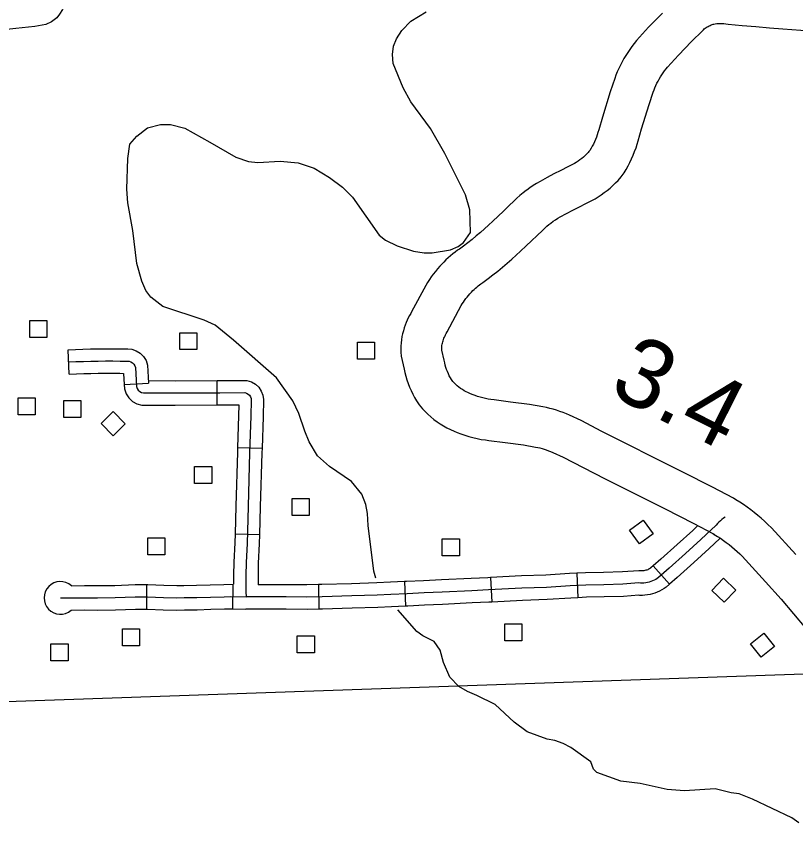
# Model space of a CAD drawing. Extents: x -19 to 366, y -4 to 359.
# Drawn here: x 132.483 to 133.386, y 200.922 to 201.873 of the extents above; entities that cross this region are included whole.
import ezdxf

# ---------------------------------------------------------------- set-up
doc = ezdxf.new("R2010")
doc.units = 0
for name, color, linetype in [('21', 7, 'Continuous'), ('R_Axis Annot', 7, 'Continuous'), ('R_Contour Annot', 7, 'Continuous'), ('R_ROW Annot', 7, 'Continuous'), ('R_Temp Easement', 7, 'Continuous'), ('Sheet Fence', 7, 'Continuous'), ('T_Indications', 7, 'Continuous'), ('T_Vehicle Path Lt Minor', 7, 'Continuous')]:
    doc.layers.add(name, color=color, linetype=linetype)

msp = doc.modelspace()

# ---------------------------------------------------------------- linework, layer by layer
at = {"layer": '21'}
for points in [[(132.49836, 201.50095), (132.49836, 201.52066), (132.51813, 201.52066), (132.51814, 201.50095)], [(132.67226, 201.48679), (132.67226, 201.5065), (132.69203, 201.5065), (132.69203, 201.48679)], [(132.87844, 201.47583), (132.87844, 201.49554), (132.89821, 201.49554), (132.89821, 201.47583)], [(132.48502, 201.4113), (132.48502, 201.43102), (132.5048, 201.43102), (132.5048, 201.41131)], [(132.53809, 201.40803), (132.53809, 201.42774), (132.55786, 201.42774), (132.55786, 201.40803)], [(132.60906, 201.40097), (132.59511, 201.38704), (132.58114, 201.40102), (132.59508, 201.41496)], [(132.68961, 201.33143), (132.68961, 201.35114), (132.70938, 201.35114), (132.70938, 201.33143)], [(132.80245, 201.29443), (132.80245, 201.31415), (132.82222, 201.31415), (132.82222, 201.29443)], [(133.22113, 201.2733), (133.20527, 201.26159), (133.19353, 201.27749), (133.20938, 201.2892)], [(132.63541, 201.2488), (132.63541, 201.26852), (132.65518, 201.26852), (132.65518, 201.2488)], [(132.97668, 201.24788), (132.97668, 201.2676), (132.99645, 201.2676), (132.99645, 201.24788)], [(133.28898, 201.20758), (133.30265, 201.22179), (133.3169, 201.20808), (133.30323, 201.19387)], [(132.60583, 201.14325), (132.60583, 201.16296), (132.6256, 201.16296), (132.62561, 201.14325)], [(133.04916, 201.14922), (133.04916, 201.16893), (133.06894, 201.16893), (133.06894, 201.14922)], [(132.80856, 201.13518), (132.80856, 201.15489), (132.82833, 201.15489), (132.82833, 201.13518)], [(133.36159, 201.14244), (133.34611, 201.13024), (133.33387, 201.14578), (133.34936, 201.15797)], [(132.52305, 201.12611), (132.52305, 201.14583), (132.54282, 201.14583), (132.54282, 201.12611)]]:
    msp.add_lwpolyline(points, close=True, dxfattribs=at)
at = {"layer": 'R_Axis Annot'}
msp.add_lwpolyline([(133.44032, 201.112), (132.4715, 201.07857)], dxfattribs=at)
at = {"layer": 'R_Contour Annot'}
for p, q in [((133.07445, 201.67173), (133.07384, 201.67127)), ((133.292, 201.27259), (133.2919, 201.27265))]:
    msp.add_line(p, q, dxfattribs=at)
for points in [[(133.23176, 201.87706), (133.21584, 201.86062), (133.20187, 201.84522), (133.19905, 201.84179), (133.19648, 201.83847), (133.19393, 201.83499), (133.19152, 201.83142), (133.18929, 201.82791), (133.18708, 201.82424), (133.18499, 201.82044), (133.18304, 201.81665), (133.18126, 201.81288), (133.17953, 201.809), (133.17789, 201.80494), (133.17649, 201.80108), (133.17123, 201.78593), (133.16224, 201.75648), (133.15805, 201.74189), (133.15712, 201.73856), (133.15626, 201.73578), (133.15533, 201.73318), (133.15425, 201.73049), (133.1531, 201.72785), (133.15184, 201.72527), (133.15049, 201.72269), (133.14911, 201.72028), (133.14756, 201.71782), (133.14662, 201.71641), (133.14575, 201.71544), (133.14395, 201.71359), (133.1421, 201.71181), (133.14019, 201.7101), (133.1382, 201.70844), (133.13615, 201.70686), (133.13408, 201.70537), (133.13195, 201.70396), (133.12974, 201.70261), (133.12752, 201.70135), (133.12523, 201.70018), (133.12222, 201.69875), (133.11408, 201.69465), (133.10609, 201.69054), (133.09817, 201.68634), (133.09008, 201.68195), (133.08598, 201.67955), (133.08198, 201.67702), (133.07801, 201.67434), (133.07445, 201.67173)], [(133.10243, 201.63353), (133.10526, 201.63561), (133.10788, 201.63738), (133.11058, 201.63908), (133.11332, 201.64069), (133.12056, 201.64462), (133.12803, 201.64858), (133.13557, 201.65246), (133.14298, 201.65619), (133.14617, 201.6577), (133.15, 201.65967), (133.15374, 201.66178), (133.15739, 201.66401), (133.16097, 201.66639), (133.16446, 201.6689), (133.16784, 201.67151), (133.17111, 201.67423), (133.17432, 201.6771), (133.1774, 201.68007), (133.18038, 201.68314), (133.18409, 201.68727), (133.18727, 201.69203), (133.1897, 201.69589), (133.19201, 201.69992), (133.19411, 201.70391), (133.19611, 201.70803), (133.19793, 201.7122), (133.19962, 201.71642), (133.20119, 201.72082), (133.20253, 201.72513), (133.2036, 201.72895), (133.20765, 201.74304), (133.21625, 201.77125), (133.22111, 201.78523), (133.22211, 201.788), (133.22312, 201.7905), (133.22428, 201.7931), (133.22552, 201.79571), (133.22679, 201.79821), (133.22811, 201.80059), (133.22956, 201.803), (133.23113, 201.80546), (133.23267, 201.80774), (133.2343, 201.80998), (133.23606, 201.81225), (133.23772, 201.81427), (133.25039, 201.82823), (133.26561, 201.84395), (133.2781, 201.85659), (133.2793, 201.85776), (133.28031, 201.85865), (133.2814, 201.85953), (133.28245, 201.8603), (133.28351, 201.861), (133.28469, 201.86169), (133.28587, 201.86232), (133.28702, 201.86286), (133.28829, 201.86338), (133.28952, 201.86382), (133.29077, 201.8642), (133.29156, 201.8644), (133.29298, 201.86462), (133.29499, 201.86485), (133.29703, 201.865), (133.29907, 201.86507), (133.30109, 201.86505), (133.30312, 201.86495), (133.30517, 201.86476), (133.30813, 201.86437), (133.32425, 201.86286), (133.34, 201.86147), (133.35576, 201.86015), (133.37144, 201.85892), (133.40254, 201.85641)], [(133.07384, 201.67127), (133.07039, 201.66857), (133.06671, 201.66547), (133.06319, 201.66228), (133.06012, 201.65932), (133.05393, 201.65342), (133.0477, 201.64754), (133.04146, 201.6417), (133.03504, 201.63578), (133.03021, 201.63123), (133.02554, 201.62697), (133.02081, 201.62279), (133.016, 201.61869), (133.01113, 201.61467), (133.00617, 201.61072), (133.00117, 201.60686), (132.99648, 201.60335), (132.99441, 201.60198), (132.9915, 201.59991), (132.98868, 201.59775), (132.98599, 201.59554), (132.98332, 201.59322), (132.98077, 201.59083), (132.97828, 201.58837), (132.97611, 201.58607), (132.97367, 201.58348), (132.97109, 201.58056), (132.9686, 201.57757), (132.96616, 201.57444), (132.96389, 201.57132), (132.96164, 201.56808), (132.95955, 201.56477), (132.95744, 201.56128), (132.9411, 201.53055), (132.94005, 201.52875), (132.93868, 201.52625), (132.93727, 201.52352), (132.93604, 201.52084), (132.93485, 201.51815), (132.93376, 201.51537), (132.93262, 201.51225), (132.93153, 201.50876), (132.93065, 201.50534), (132.92991, 201.50189), (132.92932, 201.49832), (132.9289, 201.49462), (132.92869, 201.49103), (132.92863, 201.48754), (132.92874, 201.48395), (132.92911, 201.47922), (132.93251, 201.46425), (132.93333, 201.46045), (132.93444, 201.45616), (132.9357, 201.4519), (132.93716, 201.44762), (132.93877, 201.44345), (132.94051, 201.43941), (132.94244, 201.43536), (132.94454, 201.43138), (132.94677, 201.42753), (132.94986, 201.42263), (132.95366, 201.41824), (132.95679, 201.41494), (132.96003, 201.41181), (132.96341, 201.40881), (132.96691, 201.40598), (132.97052, 201.40328), (132.9743, 201.40074), (132.9781, 201.39839), (132.98204, 201.39619), (132.98611, 201.39415), (132.99023, 201.3923), (132.99398, 201.39081), (132.99816, 201.38917), (133.00278, 201.38754), (133.00746, 201.3861), (133.01215, 201.38482), (133.01693, 201.38372), (133.02174, 201.38279), (133.02657, 201.38204), (133.03074, 201.38155), (133.04949, 201.37897), (133.07063, 201.37633), (133.08465, 201.37388), (133.08726, 201.37337), (133.08975, 201.37279), (133.09228, 201.37211), (133.09477, 201.37137), (133.09719, 201.37056), (133.09961, 201.36967), (133.10202, 201.36869), (133.10462, 201.36754), (133.11689, 201.36197), (133.14002, 201.34998), (133.1656, 201.33688), (133.2042, 201.31768), (133.23412, 201.30242), (133.26834, 201.28527), (133.2904, 201.27359), (133.292, 201.27259)], [(133.31708, 201.31275), (133.31405, 201.31465), (133.29003, 201.32737), (133.25548, 201.34468), (133.2255, 201.35997), (133.18693, 201.37915), (133.1617, 201.39207), (133.13758, 201.40457), (133.12401, 201.41074), (133.12051, 201.41228), (133.11674, 201.41382), (133.11293, 201.41523), (133.10903, 201.41653), (133.10511, 201.4177), (133.1012, 201.41874), (133.09725, 201.41966), (133.09333, 201.42044), (133.07764, 201.42317), (133.05566, 201.42592), (133.03673, 201.42852), (133.03296, 201.42897), (133.02984, 201.42945), (133.02674, 201.43005), (133.0237, 201.43075), (133.02065, 201.43158), (133.01763, 201.43251), (133.01469, 201.43355), (133.0114, 201.43484), (133.00867, 201.43593), (133.0064, 201.43694), (133.00422, 201.43803), (133.00209, 201.43923), (132.99996, 201.44054), (132.99793, 201.44191), (132.99597, 201.44337), (132.99404, 201.44494), (132.9922, 201.44656), (132.99042, 201.44828), (132.98876, 201.45004), (132.98799, 201.45092), (132.9873, 201.45201), (132.98598, 201.4543), (132.98477, 201.45659), (132.98366, 201.45893), (132.9826, 201.4614), (132.98165, 201.46384), (132.98083, 201.46625), (132.98008, 201.46879), (132.97942, 201.47135), (132.97875, 201.47447), (132.97604, 201.48636), (132.97603, 201.48651), (132.97599, 201.48783), (132.97602, 201.48926), (132.97609, 201.49057), (132.97623, 201.49177), (132.97644, 201.49307), (132.97674, 201.49446), (132.97709, 201.49582), (132.97747, 201.49704), (132.97803, 201.49857), (132.97857, 201.49995), (132.9792, 201.50137), (132.97984, 201.50275), (132.98049, 201.50401), (132.98127, 201.50544), (132.98247, 201.50751), (132.99864, 201.53791), (132.99982, 201.53987), (133.00112, 201.54192), (133.00251, 201.54392), (133.00397, 201.54593), (133.00545, 201.54782), (133.00703, 201.54972), (133.00866, 201.55156), (133.01058, 201.55361), (133.01218, 201.5553), (133.0136, 201.55671), (133.01505, 201.55807), (133.01654, 201.55937), (133.0181, 201.56064), (133.01964, 201.56182), (133.02123, 201.56295), (133.02375, 201.56463), (133.02981, 201.56915), (133.03541, 201.57348), (133.04095, 201.5779), (133.04643, 201.58242), (133.05184, 201.58703), (133.05716, 201.59172), (133.0624, 201.5965), (133.06734, 201.60115), (133.07369, 201.60702), (133.08012, 201.61303), (133.08651, 201.61906), (133.09289, 201.62514), (133.09553, 201.62769), (133.09787, 201.62981), (133.10024, 201.63181), (133.10243, 201.63353)], [(133.38649, 201.24942), (133.35814, 201.28032), (133.35412, 201.28422), (133.3503, 201.28779), (133.34636, 201.29126), (133.34237, 201.29463), (133.33834, 201.29787), (133.33423, 201.30106), (133.33, 201.30415), (133.32574, 201.30713), (133.32138, 201.31004), (133.31708, 201.31275)], [(133.2919, 201.27265), (133.29562, 201.27031), (133.29903, 201.26803), (133.30242, 201.26566), (133.30575, 201.26322), (133.30901, 201.2607), (133.31226, 201.25809), (133.31541, 201.25542), (133.31849, 201.25271), (133.32148, 201.24992), (133.32416, 201.24732), (133.35134, 201.2177), (133.36929, 201.19746), (133.39791, 201.16349)]]:
    msp.add_lwpolyline(points, dxfattribs=at)
at = {"layer": 'R_ROW Annot'}
for p, q in [((132.54414, 201.45838), (132.54293, 201.48676)), ((132.60792, 201.44637), (132.63628, 201.44796)), ((132.71566, 201.42267), (132.71551, 201.45108)), ((132.73929, 201.3733), (132.76768, 201.37239)), ((132.73638, 201.27328), (132.76478, 201.2725)), ((133.22121, 201.23615), (133.2399, 201.21475)), ((133.03254, 201.22255), (133.034, 201.19418)), ((133.13247, 201.22753), (133.13381, 201.19916)), ((132.63398, 201.18594), (132.63407, 201.21435)), ((132.7338, 201.18626), (132.73418, 201.21466)), ((132.83321, 201.2143), (132.83368, 201.1859)), ((132.93281, 201.21779), (132.93395, 201.1894))]:
    msp.add_line(p, q, dxfattribs=at)
for points in [[(132.54293, 201.48676), (132.55151, 201.48713), (132.56014, 201.48742), (132.56878, 201.48765), (132.5774, 201.4878), (132.58604, 201.48788), (132.59466, 201.48789), (132.60327, 201.48782), (132.61233, 201.48767), (132.61664, 201.48729), (132.62179, 201.48559), (132.62646, 201.48275), (132.63036, 201.4789), (132.63325, 201.47428), (132.63511, 201.46884), (132.63628, 201.44796)], [(132.54354, 201.47257), (132.55205, 201.47293), (132.56057, 201.47323), (132.56909, 201.47345), (132.57759, 201.4736), (132.58611, 201.47367), (132.59462, 201.47368), (132.6031, 201.47362), (132.61158, 201.47348), (132.61374, 201.47329), (132.6158, 201.47261), (132.61766, 201.47148), (132.6192, 201.46996), (132.62034, 201.46813), (132.62104, 201.46609), (132.62227, 201.44413), (132.62305, 201.44192), (132.62431, 201.43996), (132.626, 201.43838), (132.62799, 201.43725), (132.63022, 201.43665), (132.66716, 201.43662), (132.71869, 201.43689), (132.74778, 201.43701), (132.74974, 201.43636), (132.75152, 201.43531), (132.75303, 201.43389), (132.7542, 201.43216), (132.75497, 201.43023), (132.75529, 201.42818), (132.75466, 201.40954), (132.75332, 201.36764), (132.75146, 201.30498), (132.75029, 201.26219), (132.74921, 201.23984), (132.74885, 201.22499), (132.74889, 201.21893), (132.74899, 201.2059), (132.74912, 201.20026)], [(132.54414, 201.45838), (132.5526, 201.45874), (132.561, 201.45903), (132.5694, 201.45924), (132.57778, 201.45939), (132.58619, 201.45947), (132.59457, 201.45948), (132.60293, 201.45941), (132.60719, 201.45934), (132.60792, 201.44637)], [(132.63612, 201.45085), (132.66713, 201.45082), (132.71551, 201.45108)], [(132.71551, 201.45108), (132.71863, 201.45109), (132.75002, 201.45122), (132.75564, 201.44938), (132.76011, 201.44673), (132.76391, 201.44315), (132.76683, 201.43885), (132.76875, 201.43401), (132.76953, 201.42905), (132.76886, 201.40907), (132.76768, 201.37239)], [(132.60792, 201.44637), (132.6082, 201.44133), (132.6102, 201.43562), (132.61332, 201.43081), (132.61751, 201.42686), (132.62256, 201.424), (132.62832, 201.42244), (132.6672, 201.42242), (132.71566, 201.42267)], [(132.71566, 201.42267), (132.71876, 201.42269), (132.7409, 201.42278), (132.74047, 201.41), (132.73929, 201.3733)], [(132.73929, 201.3733), (132.73912, 201.36808), (132.73726, 201.30538), (132.73638, 201.27328)], [(132.76768, 201.37239), (132.76752, 201.36721), (132.76566, 201.30457), (132.76478, 201.2725)], [(133.30454, 201.29267), (133.30266, 201.29128), (133.30083, 201.28981), (133.29906, 201.28828), (133.29733, 201.28669), (133.29567, 201.28503), (133.29409, 201.28332), (133.27652, 201.26674), (133.25851, 201.25047), (133.23951, 201.23327), (133.22737, 201.22267), (133.22572, 201.22148), (133.22398, 201.2204), (133.22219, 201.21942), (133.22032, 201.21857), (133.21842, 201.21783), (133.21647, 201.21722), (133.2145, 201.21673), (133.21247, 201.21637), (133.21044, 201.21614), (133.20841, 201.21604), (133.20637, 201.21607), (133.20433, 201.21623), (133.18606, 201.21492), (133.16384, 201.21425), (133.14313, 201.21382), (133.12478, 201.21295), (133.09743, 201.21118), (133.06903, 201.2102), (133.03006, 201.2082), (133.01076, 201.20728), (132.97633, 201.20564), (132.95547, 201.20471), (132.93589, 201.2037), (132.91705, 201.20294), (132.9013, 201.20218), (132.87187, 201.20116), (132.83732, 201.20016), (132.8198, 201.19987), (132.79578, 201.20005), (132.76371, 201.20003), (132.74912, 201.20026)], [(133.27259, 201.28257), (133.26688, 201.27718), (133.24898, 201.261), (133.23007, 201.24389), (133.22121, 201.23615)], [(132.73638, 201.27328), (132.73609, 201.26273), (132.73501, 201.24035), (132.73464, 201.22512), (132.73471, 201.21475)], [(132.76478, 201.2725), (132.76448, 201.26165), (132.7634, 201.23932), (132.76305, 201.22487), (132.76312, 201.21424)], [(133.29845, 201.26791), (133.28615, 201.25631), (133.26804, 201.23993), (133.24895, 201.22266), (133.2399, 201.21475)], [(133.22121, 201.23615), (133.21852, 201.2338), (133.21781, 201.23328), (133.21684, 201.23269), (133.21584, 201.23214), (133.21479, 201.23166), (133.21372, 201.23124), (133.21264, 201.23091), (133.21156, 201.23064), (133.21042, 201.23044), (133.20928, 201.23031), (133.20816, 201.23025), (133.20702, 201.23027), (133.20437, 201.23047), (133.18534, 201.22911), (133.16348, 201.22845), (133.14265, 201.22802), (133.13247, 201.22753)], [(133.03254, 201.22255), (133.02936, 201.22239), (133.01009, 201.22147), (132.97567, 201.21983), (132.95478, 201.2189), (132.93523, 201.21789), (132.93281, 201.21779)], [(133.13247, 201.22753), (133.12398, 201.22713), (133.09672, 201.22537), (133.06843, 201.22439), (133.03254, 201.22255)], [(132.54672, 201.21304), (132.56202, 201.21334), (132.57709, 201.21318), (132.5969, 201.21345), (132.62048, 201.21439), (132.63407, 201.21435)], [(132.63407, 201.21435), (132.63534, 201.21435), (132.65385, 201.21366), (132.66876, 201.21328), (132.67724, 201.21344), (132.69189, 201.21365), (132.70741, 201.21412), (132.72359, 201.21455), (132.73471, 201.21475)], [(132.83321, 201.2143), (132.81974, 201.21408), (132.79583, 201.21426), (132.76312, 201.21424)], [(132.93281, 201.21779), (132.91643, 201.21713), (132.90071, 201.21637), (132.87142, 201.21535), (132.837, 201.21436), (132.83321, 201.2143)], [(133.2399, 201.21475), (133.23622, 201.21154), (133.23364, 201.20968), (133.23112, 201.20811), (133.22854, 201.20671), (133.22585, 201.20548), (133.22312, 201.20442), (133.2203, 201.20354), (133.21744, 201.20283), (133.21453, 201.20231), (133.2116, 201.20198), (133.20866, 201.20183), (133.20573, 201.20187), (133.20429, 201.20198), (133.18678, 201.20073), (133.1642, 201.20005), (133.14361, 201.19962), (133.13381, 201.19916)], [(132.53405, 201.19895), (132.54324, 201.19885), (132.55271, 201.19895), (132.56209, 201.19913), (132.57711, 201.19897), (132.59728, 201.19925), (132.62075, 201.20019), (132.63505, 201.20014), (132.65341, 201.19946), (132.66872, 201.19907), (132.67748, 201.19924), (132.6922, 201.19945), (132.70782, 201.19992), (132.72391, 201.20035), (132.73163, 201.20049), (132.74912, 201.20026)], [(133.034, 201.19418), (133.03076, 201.19402), (133.01144, 201.19309), (132.97698, 201.19145), (132.95615, 201.19052), (132.93654, 201.18951), (132.93395, 201.1894)], [(133.13381, 201.19916), (133.12557, 201.19877), (133.09813, 201.19699), (133.06964, 201.19601), (133.034, 201.19418)], [(132.54642, 201.18461), (132.56215, 201.18493), (132.57713, 201.18476), (132.59766, 201.18505), (132.62101, 201.18598), (132.63398, 201.18594)], [(132.63398, 201.18594), (132.63477, 201.18594), (132.65296, 201.18527), (132.66867, 201.18486), (132.67771, 201.18504), (132.69252, 201.18525), (132.70823, 201.18572), (132.72423, 201.18615), (132.73166, 201.18628), (132.7338, 201.18626)], [(132.7338, 201.18626), (132.74893, 201.18606)], [(132.83368, 201.1859), (132.81987, 201.18567), (132.79573, 201.18585), (132.76361, 201.18583), (132.7489, 201.18606)], [(132.93395, 201.1894), (132.91768, 201.18875), (132.90189, 201.18799), (132.87232, 201.18696), (132.83764, 201.18596), (132.83368, 201.1859)]]:
    msp.add_lwpolyline(points, dxfattribs=at)
msp.add_arc((132.53405, 201.19895), 0.01894, 48.0262, 310.78351, dxfattribs=at)
at = {"layer": 'R_Temp Easement'}
for points in [[(132.61221, 201.70859), (132.61462, 201.72494), (132.62242, 201.73453), (132.63476, 201.74419), (132.64985, 201.74781), (132.66158, 201.74798), (132.6783, 201.74366), (132.70732, 201.72738), (132.73749, 201.70997), (132.75195, 201.70486), (132.76294, 201.70388), (132.78866, 201.70538), (132.80951, 201.7034), (132.82815, 201.69721), (132.84573, 201.68645), (132.86104, 201.67529), (132.87257, 201.66369), (132.90352, 201.61974), (132.91081, 201.61377), (132.92453, 201.60713), (132.94318, 201.60095), (132.95569, 201.59923), (132.96478, 201.59897), (132.9863, 201.60269), (132.99495, 201.60661), (133.00132, 201.61087), (133.00946, 201.62274), (133.00869, 201.64891), (133.0035, 201.66629), (132.97968, 201.71413), (132.96296, 201.74311), (132.94015, 201.77428), (132.9312, 201.79046), (132.91979, 201.81876), (132.91888, 201.82899), (132.92024, 201.83887), (132.92352, 201.84726), (132.92981, 201.85684), (132.94024, 201.8676), (132.95787, 201.87847)], [(132.89966, 201.22171), (132.89735, 201.23003), (132.89087, 201.28306), (132.8899, 201.2967), (132.88785, 201.30729), (132.8835, 201.31937), (132.87154, 201.334), (132.84591, 201.35147), (132.8321, 201.3638), (132.82239, 201.37997), (132.81728, 201.39242), (132.81053, 201.41281), (132.80349, 201.42751), (132.78454, 201.45418), (132.73467, 201.49786), (132.71321, 201.51501), (132.70062, 201.5209), (132.65269, 201.53692), (132.63889, 201.54773), (132.6331, 201.55524), (132.62839, 201.56617), (132.6224, 201.58657), (132.61803, 201.62483), (132.61224, 201.657), (132.61087, 201.67291), (132.61221, 201.70859)], [(133.39011, 200.93801), (133.38169, 200.94397), (133.33631, 200.96571), (133.3207, 200.97156), (133.3116, 200.97295), (133.29298, 200.97762), (133.25743, 200.97522), (133.23735, 200.97684), (133.2062, 200.98361), (133.18345, 200.98632), (133.15566, 200.99656), (133.15182, 201.0003), (133.14866, 201.00898), (133.1257, 201.02535), (133.11692, 201.03016), (133.10703, 201.03343), (133.09829, 201.03521), (133.07508, 201.0436), (133.06014, 201.05478), (133.03788, 201.07533), (133.01652, 201.08565), (133.00585, 201.09043), (132.99592, 201.09636), (132.98553, 201.10722), (132.97808, 201.12419), (132.97408, 201.13817), (132.96711, 201.14831), (132.95414, 201.15496), (132.94725, 201.16017), (132.92506, 201.18522)]]:
    msp.add_lwpolyline(points, dxfattribs=at)
at = {"layer": 'Sheet Fence'}
for points in [[(139.44064, 1.53154), (139.25106, 10.14733), (139.06082, 18.76327), (138.86992, 27.37935), (138.67836, 35.99557), (138.48613, 44.61194), (138.29325, 53.22845), (138.09971, 61.84511), (137.9055, 70.46191), (137.71065, 79.07885), (137.51513, 87.69595), (137.31896, 96.31318), (137.12214, 104.93057), (136.92466, 113.54809), (136.72653, 122.16577), (136.52775, 130.78359), (136.32832, 139.40156), (136.12824, 148.01968), (135.9275, 156.63794), (135.72612, 165.25636), (135.5241, 173.87492), (135.32143, 182.49362), (135.11811, 191.11248), (134.91415, 199.73149), (134.70954, 208.35064), (134.50429, 216.96995), (134.2984, 225.5894), (134.09187, 234.209), (133.8847, 242.82876), (133.6769, 251.44866), (133.46845, 260.06872), (133.25937, 268.68892), (133.04965, 277.30928), (132.8393, 285.92978), (132.62831, 294.55044), (132.41669, 303.17125), (132.20444, 311.79221), (131.99156, 320.41333), (131.77805, 329.0346), (131.56391, 337.65601), (131.34914, 346.27759)], [(0, 198.13258), (7.10141, 198.13701), (14.2028, 198.15029), (21.30418, 198.17244), (28.40552, 198.20345), (35.50682, 198.24331), (42.60806, 198.29203), (49.70923, 198.34961), (56.81033, 198.41605), (63.91134, 198.49135), (71.01225, 198.5755), (78.11305, 198.66852), (85.21373, 198.77039), (92.31428, 198.88112), (99.41468, 199.0007), (106.51492, 199.12915), (113.61501, 199.26645), (120.71491, 199.4126), (127.81463, 199.56762), (134.91415, 199.73149), (142.01345, 199.90421), (149.11254, 200.0858), (156.2114, 200.27623), (163.31001, 200.47553), (170.40837, 200.68367), (177.50646, 200.90068), (184.60427, 201.12653), (191.7018, 201.36125), (198.79903, 201.60481), (205.89596, 201.85723), (212.99256, 202.1185), (220.08883, 202.38862), (227.18475, 202.6676), (234.28033, 202.95542), (241.37554, 203.2521), (248.47037, 203.55763), (255.56482, 203.87201), (262.65887, 204.19524), (269.75251, 204.52732), (276.84573, 204.86824), (283.93852, 205.21802), (291.03086, 205.57664), (298.12276, 205.94411), (305.21419, 206.32042), (312.30515, 206.70559), (319.39562, 207.09959), (326.48559, 207.50244), (333.57505, 207.91414), (340.664, 208.33468)]]:
    msp.add_spline(points, degree=3, dxfattribs=at)
at = {"layer": 'T_Indications'}
msp.add_lwpolyline([(132.53831, 201.88543), (132.53654, 201.88132), (132.53294, 201.87593), (132.52967, 201.87145), (132.5237, 201.86681), (132.51726, 201.86391), (132.50451, 201.86144), (132.48241, 201.85932), (132.46476, 201.85739), (132.45912, 201.85654), (132.45564, 201.85559), (132.45469, 201.85495), (132.45379, 201.85393), (132.45278, 201.85161), (132.45299, 201.85249)], dxfattribs=at)

# ---------------------------------------------------------------- texts
at = {"layer": 'T_Vehicle Path Lt Minor'}
msp.add_text('3.4', height=0.08, rotation=333.14254, dxfattribs=at).set_placement((133.16769, 201.43654))

doc.saveas('drawing.dxf')
